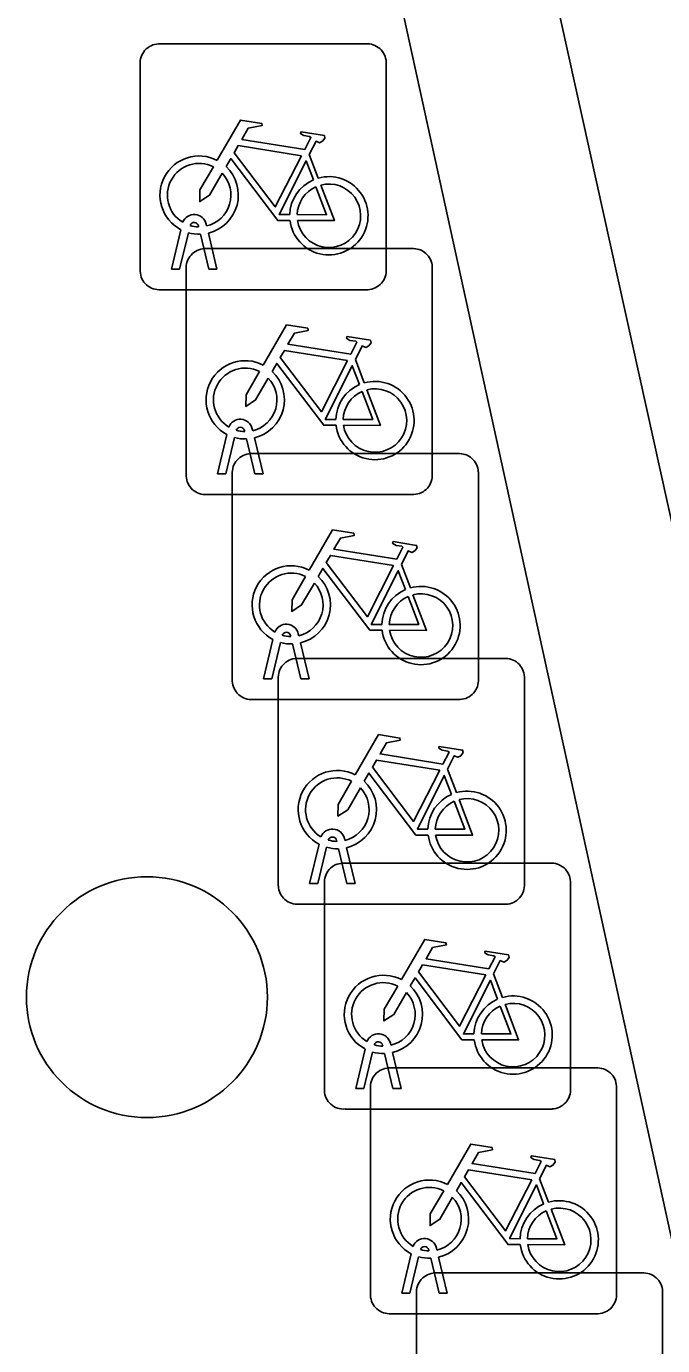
# Model space of a CAD drawing. Extents: x 161087 to 161922, y 382574 to 383873.
# Drawn here: x 161683.22 to 161685.8, y 382877.35 to 382882.71 of the extents above; entities that cross this region are included whole.
import ezdxf

# ---------------------------------------------------------------- set-up
doc = ezdxf.new("R2010")
doc.units = 0
for name, color, linetype in [('IMGEO_Boom', 7, 'Continuous'), ('IMGEO_Fietsenrek', 7, 'Continuous'), ('IMGEO_Muur', 7, 'Continuous')]:
    doc.layers.add(name, color=color, linetype=linetype)

msp = doc.modelspace()

# ---------------------------------------------------------------- linework, layer by layer
at = {"layer": 'IMGEO_Boom'}
msp.add_circle((161683.705, 382878.767), 0.4892, dxfattribs=at)
at = {"layer": 'IMGEO_Fietsenrek'}
for p, q in [((161683.7519, 382882.6405), (161684.5928, 382882.6405)), ((161684.5928, 382882.6405), (161683.7519, 382882.6405)), ((161683.6775, 382881.7159), (161683.6775, 382882.5568)), ((161683.6775, 382882.5568), (161683.6775, 382881.7159)), ((161684.6765, 382882.5661), (161684.6765, 382881.7252)), ((161684.6765, 382881.7252), (161684.6765, 382882.5661)), ((161684.3642, 382882.1902), (161684.4005, 382882.095)), ((161683.9149, 382881.8969), (161683.9139, 382881.9012)), ((161683.9456, 382881.9084), (161683.9474, 382881.9005)), ((161683.8045, 382881.7253), (161683.8428, 382881.8853)), ((161683.8732, 382881.8731), (161683.8379, 382881.7253)), ((161683.956, 382881.7253), (161683.9221, 382881.867)), ((161683.9544, 382881.8713), (161683.9894, 382881.7253)), ((161683.9389, 382881.8085), (161684.7798, 382881.8085)), ((161684.7798, 382881.8085), (161683.9389, 382881.8085)), ((161683.8379, 382881.7253), (161683.8045, 382881.7253)), ((161683.8645, 382880.8839), (161683.8645, 382881.7248)), ((161683.8645, 382881.7248), (161683.8645, 382880.8839)), ((161683.9894, 382881.7253), (161683.956, 382881.7253)), ((161684.8635, 382881.7341), (161684.8635, 382880.8932)), ((161684.8635, 382880.8932), (161684.8635, 382881.7341)), ((161684.6021, 382881.6415), (161683.7612, 382881.6415)), ((161683.7612, 382881.6415), (161684.6021, 382881.6415)), ((161684.5512, 382881.3582), (161684.5875, 382881.263)), ((161683.9915, 382880.8933), (161684.0298, 382881.0533)), ((161684.1019, 382881.0649), (161684.1009, 382881.0692)), ((161684.1326, 382881.0764), (161684.1344, 382881.0685)), ((161684.0602, 382881.0411), (161684.0249, 382880.8933)), ((161684.143, 382880.8933), (161684.1091, 382881.035)), ((161684.1414, 382881.0393), (161684.1764, 382880.8933)), ((161684.1259, 382880.9755), (161684.9668, 382880.9755)), ((161684.9668, 382880.9755), (161684.1259, 382880.9755)), ((161684.0249, 382880.8933), (161683.9915, 382880.8933)), ((161684.0515, 382880.0509), (161684.0515, 382880.8918)), ((161684.0515, 382880.8918), (161684.0515, 382880.0509)), ((161684.1764, 382880.8933), (161684.143, 382880.8933)), ((161685.0505, 382880.9011), (161685.0505, 382880.0602)), ((161685.0505, 382880.0602), (161685.0505, 382880.9011)), ((161684.7891, 382880.8095), (161683.9482, 382880.8095)), ((161683.9482, 382880.8095), (161684.7891, 382880.8095)), ((161684.7382, 382880.5252), (161684.7745, 382880.43)), ((161684.3196, 382880.2434), (161684.3214, 382880.2355)), ((161684.1785, 382880.0603), (161684.2168, 382880.2203)), ((161684.2472, 382880.2081), (161684.2119, 382880.0603)), ((161684.2889, 382880.2319), (161684.2879, 382880.2362)), ((161684.33, 382880.0603), (161684.2961, 382880.202)), ((161684.3284, 382880.2063), (161684.3634, 382880.0603)), ((161684.3129, 382880.1435), (161685.1538, 382880.1435)), ((161685.1538, 382880.1435), (161684.3129, 382880.1435)), ((161684.2119, 382880.0603), (161684.1785, 382880.0603)), ((161684.2385, 382879.2189), (161684.2385, 382880.0598)), ((161684.2385, 382880.0598), (161684.2385, 382879.2189)), ((161684.3634, 382880.0603), (161684.33, 382880.0603)), ((161685.2375, 382880.0691), (161685.2375, 382879.2282)), ((161685.2375, 382879.2282), (161685.2375, 382880.0691)), ((161684.9761, 382879.9765), (161684.1352, 382879.9765)), ((161684.1352, 382879.9765), (161684.9761, 382879.9765)), ((161684.9252, 382879.6932), (161684.9615, 382879.598)), ((161684.3655, 382879.2283), (161684.4038, 382879.3883)), ((161684.4759, 382879.3999), (161684.4749, 382879.4042)), ((161684.5066, 382879.4114), (161684.5084, 382879.4035)), ((161684.4342, 382879.3761), (161684.3989, 382879.2283)), ((161684.517, 382879.2283), (161684.4831, 382879.37)), ((161684.5154, 382879.3743), (161684.5504, 382879.2283)), ((161684.4999, 382879.3115), (161685.3408, 382879.3115)), ((161685.3408, 382879.3115), (161684.4999, 382879.3115)), ((161684.3989, 382879.2283), (161684.3655, 382879.2283)), ((161684.4255, 382878.3869), (161684.4255, 382879.2278)), ((161684.4255, 382879.2278), (161684.4255, 382878.3869)), ((161684.5504, 382879.2283), (161684.517, 382879.2283)), ((161685.4245, 382879.2371), (161685.4245, 382878.3962)), ((161685.4245, 382878.3962), (161685.4245, 382879.2371)), ((161685.1631, 382879.1445), (161684.3222, 382879.1445)), ((161684.3222, 382879.1445), (161685.1631, 382879.1445)), ((161685.1122, 382878.8612), (161685.1485, 382878.766)), ((161684.6936, 382878.5794), (161684.6954, 382878.5715)), ((161684.5525, 382878.3963), (161684.5908, 382878.5563)), ((161684.6212, 382878.5441), (161684.5859, 382878.3963)), ((161684.6629, 382878.5679), (161684.6619, 382878.5722)), ((161684.704, 382878.3963), (161684.6701, 382878.538)), ((161684.7024, 382878.5423), (161684.7374, 382878.3963)), ((161684.6869, 382878.4795), (161685.5278, 382878.4795)), ((161685.5278, 382878.4795), (161684.6869, 382878.4795)), ((161684.5859, 382878.3963), (161684.5525, 382878.3963)), ((161684.6125, 382877.5549), (161684.6125, 382878.3958)), ((161684.6125, 382878.3958), (161684.6125, 382877.5549)), ((161684.7374, 382878.3963), (161684.704, 382878.3963)), ((161685.6115, 382878.4051), (161685.6115, 382877.5642)), ((161685.6115, 382877.5642), (161685.6115, 382878.4051)), ((161685.3501, 382878.3125), (161684.5092, 382878.3125)), ((161684.5092, 382878.3125), (161685.3501, 382878.3125)), ((161685.2992, 382878.0292), (161685.3355, 382877.934)), ((161684.7395, 382877.5643), (161684.7778, 382877.7243)), ((161684.8499, 382877.7359), (161684.8489, 382877.7402)), ((161684.8806, 382877.7474), (161684.8824, 382877.7395)), ((161684.8082, 382877.7121), (161684.7729, 382877.5643)), ((161684.891, 382877.5643), (161684.8571, 382877.706)), ((161684.8894, 382877.7103), (161684.9244, 382877.5643)), ((161684.8739, 382877.6465), (161685.7148, 382877.6465)), ((161685.7148, 382877.6465), (161684.8739, 382877.6465)), ((161684.7729, 382877.5643), (161684.7395, 382877.5643)), ((161684.7995, 382876.7219), (161684.7995, 382877.5628)), ((161684.7995, 382877.5628), (161684.7995, 382876.7219)), ((161684.9244, 382877.5643), (161684.891, 382877.5643)), ((161685.7985, 382877.5721), (161685.7985, 382876.7312)), ((161685.7985, 382876.7312), (161685.7985, 382877.5721)), ((161685.5371, 382877.4805), (161684.6962, 382877.4805)), ((161684.6962, 382877.4805), (161685.5371, 382877.4805))]:
    msp.add_line(p, q, dxfattribs=at)
for points in [[(161683.9901, 382882.1672), (161684.0848, 382882.3307), (161684.171, 382882.3169), (161684.1727, 382882.3082), (161684.1166, 382882.2973), (161684.0904, 382882.252), (161684.3456, 382882.2112)], [(161684.3456, 382882.2112), (161684.3706, 382882.26), (161684.3655, 382882.264), (161684.3423, 382882.2677), (161684.3296, 382882.2752), (161684.3286, 382882.2783), (161684.3308, 382882.2829), (161684.4256, 382882.2678), (161684.4279, 382882.2575), (161684.4185, 382882.2451), (161684.4061, 382882.2387), (161684.3916, 382882.2449), (161684.3642, 382882.1902)], [(161684.3327, 382882.186), (161684.0759, 382882.227), (161684.0592, 382882.1982), (161684.2262, 382881.9779), (161684.3327, 382882.186)], [(161684.2858, 382881.9225), (161684.2361, 382881.9226), (161684.0454, 382882.1743), (161684.0264, 382882.1415)], [(161684.0108, 382882.1147), (161683.9592, 382882.0255), (161683.9193, 382881.9995), (161683.9205, 382882.047), (161683.975, 382882.1412)], [(161684.3807, 382882.088), (161684.3514, 382882.1648), (161684.242, 382881.9467), (161684.2847, 382881.9466)], [(161684.4112, 382882.0668), (161684.4662, 382881.9222), (161684.3161, 382881.9225)], [(161684.3147, 382881.9465), (161684.4346, 382881.9463), (161684.3914, 382882.0599)], [(161684.1771, 382881.3352), (161684.2718, 382881.4987), (161684.358, 382881.4849), (161684.3597, 382881.4762), (161684.3036, 382881.4653), (161684.2774, 382881.42), (161684.5326, 382881.3792)], [(161684.5326, 382881.3792), (161684.5576, 382881.428), (161684.5525, 382881.432), (161684.5293, 382881.4357), (161684.5166, 382881.4432), (161684.5156, 382881.4463), (161684.5178, 382881.4509), (161684.6126, 382881.4358), (161684.6149, 382881.4255), (161684.6055, 382881.4131), (161684.5931, 382881.4067), (161684.5786, 382881.4129), (161684.5512, 382881.3582)], [(161684.5197, 382881.354), (161684.2629, 382881.395), (161684.2462, 382881.3662), (161684.4132, 382881.1459), (161684.5197, 382881.354)], [(161684.4728, 382881.0905), (161684.4231, 382881.0906), (161684.2324, 382881.3423), (161684.2134, 382881.3095)], [(161684.5677, 382881.256), (161684.5384, 382881.3328), (161684.429, 382881.1147), (161684.4717, 382881.1146)], [(161684.1978, 382881.2827), (161684.1462, 382881.1935), (161684.1063, 382881.1675), (161684.1075, 382881.215), (161684.162, 382881.3092)], [(161684.5017, 382881.1145), (161684.6216, 382881.1143), (161684.5784, 382881.2279)], [(161684.5982, 382881.2348), (161684.6532, 382881.0902), (161684.5031, 382881.0905)], [(161684.3641, 382880.5022), (161684.4588, 382880.6657), (161684.545, 382880.6519), (161684.5467, 382880.6432), (161684.4906, 382880.6323), (161684.4644, 382880.587), (161684.7196, 382880.5462)], [(161684.7196, 382880.5462), (161684.7446, 382880.595), (161684.7395, 382880.599), (161684.7163, 382880.6027), (161684.7036, 382880.6102), (161684.7026, 382880.6133), (161684.7048, 382880.6179), (161684.7996, 382880.6028), (161684.8019, 382880.5925), (161684.7925, 382880.5801), (161684.7801, 382880.5737), (161684.7656, 382880.5799), (161684.7382, 382880.5252)], [(161684.7067, 382880.521), (161684.4499, 382880.562), (161684.4332, 382880.5332), (161684.6002, 382880.3129), (161684.7067, 382880.521)], [(161684.6598, 382880.2575), (161684.6101, 382880.2576), (161684.4194, 382880.5093), (161684.4004, 382880.4765)], [(161684.3848, 382880.4497), (161684.3332, 382880.3605), (161684.2933, 382880.3345), (161684.2945, 382880.382), (161684.349, 382880.4762)], [(161684.7547, 382880.423), (161684.7254, 382880.4998), (161684.616, 382880.2817), (161684.6587, 382880.2816)], [(161684.7852, 382880.4018), (161684.8402, 382880.2572), (161684.6901, 382880.2575)], [(161684.6887, 382880.2815), (161684.8086, 382880.2813), (161684.7654, 382880.3949)], [(161684.5511, 382879.6702), (161684.6458, 382879.8337), (161684.732, 382879.8199), (161684.7337, 382879.8112), (161684.6776, 382879.8003), (161684.6514, 382879.755), (161684.9066, 382879.7142)], [(161684.9066, 382879.7142), (161684.9316, 382879.763), (161684.9265, 382879.767), (161684.9033, 382879.7707), (161684.8906, 382879.7782), (161684.8896, 382879.7813), (161684.8918, 382879.7859), (161684.9866, 382879.7708), (161684.9889, 382879.7605), (161684.9795, 382879.7481), (161684.9671, 382879.7417), (161684.9526, 382879.7479), (161684.9252, 382879.6932)], [(161684.8937, 382879.689), (161684.6369, 382879.73), (161684.6202, 382879.7012), (161684.7872, 382879.4809), (161684.8937, 382879.689)], [(161684.8468, 382879.4255), (161684.7971, 382879.4256), (161684.6064, 382879.6773), (161684.5874, 382879.6445)], [(161684.9417, 382879.591), (161684.9124, 382879.6678), (161684.803, 382879.4497), (161684.8457, 382879.4496)], [(161684.5718, 382879.6177), (161684.5202, 382879.5285), (161684.4803, 382879.5025), (161684.4815, 382879.55), (161684.536, 382879.6442)], [(161684.8757, 382879.4495), (161684.9956, 382879.4493), (161684.9524, 382879.5629)], [(161684.9722, 382879.5698), (161685.0272, 382879.4252), (161684.8771, 382879.4255)], [(161684.7381, 382878.8382), (161684.8328, 382879.0017), (161684.919, 382878.9879), (161684.9207, 382878.9792), (161684.8646, 382878.9683), (161684.8384, 382878.923), (161685.0936, 382878.8822)], [(161685.0936, 382878.8822), (161685.1186, 382878.931), (161685.1135, 382878.935), (161685.0903, 382878.9387), (161685.0776, 382878.9462), (161685.0766, 382878.9493), (161685.0788, 382878.9539), (161685.1736, 382878.9388), (161685.1759, 382878.9285), (161685.1665, 382878.9161), (161685.1541, 382878.9097), (161685.1396, 382878.9159), (161685.1122, 382878.8612)], [(161685.0338, 382878.5935), (161684.9841, 382878.5936), (161684.7934, 382878.8453), (161684.7744, 382878.8125)], [(161685.0807, 382878.857), (161684.8239, 382878.898), (161684.8072, 382878.8692), (161684.9742, 382878.6489), (161685.0807, 382878.857)], [(161684.7588, 382878.7857), (161684.7072, 382878.6965), (161684.6673, 382878.6705), (161684.6685, 382878.718), (161684.723, 382878.8122)], [(161685.1287, 382878.759), (161685.0994, 382878.8358), (161684.99, 382878.6177), (161685.0327, 382878.6176)], [(161685.1592, 382878.7378), (161685.2142, 382878.5932), (161685.0641, 382878.5935)], [(161685.0627, 382878.6175), (161685.1826, 382878.6173), (161685.1394, 382878.7309)], [(161684.9251, 382878.0062), (161685.0198, 382878.1697), (161685.106, 382878.1559), (161685.1077, 382878.1472), (161685.0516, 382878.1363), (161685.0254, 382878.091), (161685.2806, 382878.0502)], [(161685.2806, 382878.0502), (161685.3056, 382878.099), (161685.3005, 382878.103), (161685.2773, 382878.1067), (161685.2646, 382878.1142), (161685.2636, 382878.1173), (161685.2658, 382878.1219), (161685.3606, 382878.1068), (161685.3629, 382878.0965), (161685.3535, 382878.0841), (161685.3411, 382878.0777), (161685.3266, 382878.0839), (161685.2992, 382878.0292)], [(161685.2677, 382878.025), (161685.0109, 382878.066), (161684.9942, 382878.0372), (161685.1612, 382877.8169), (161685.2677, 382878.025)], [(161685.2208, 382877.7615), (161685.1711, 382877.7616), (161684.9804, 382878.0133), (161684.9614, 382877.9805)], [(161685.3157, 382877.927), (161685.2864, 382878.0038), (161685.177, 382877.7857), (161685.2197, 382877.7856)], [(161684.9458, 382877.9537), (161684.8942, 382877.8645), (161684.8543, 382877.8385), (161684.8555, 382877.886), (161684.91, 382877.9802)], [(161685.2497, 382877.7855), (161685.3696, 382877.7853), (161685.3264, 382877.8989)], [(161685.3462, 382877.9058), (161685.4012, 382877.7612), (161685.2511, 382877.7615)]]:
    msp.add_lwpolyline(points, dxfattribs=at)
for centre, radius, start, end in [((161683.7552, 382882.5626), 0.0779, 92.4484, 184.2845), ((161683.7552, 382882.5626), 0.0779, 92.4484, 184.2845), ((161684.5986, 382882.5628), 0.0779, 2.4484, 94.2845), ((161684.5986, 382882.5628), 0.0779, 2.4484, 94.2845), ((161683.9171, 382882.0259), 0.159, 62.6766, 242.1369), ((161683.9171, 382882.0259), 0.129, 63.3192, 238.903), ((161683.9171, 382882.0259), 0.129, 283.6043, 43.4302), ((161683.9171, 382882.0259), 0.159, 283.5766, 46.6042), ((161684.4437, 382881.9419), 0.159, 113.3408, 178.3217), ((161684.4437, 382881.9419), 0.159, 187.0065, 105.7708), ((161684.4437, 382881.9419), 0.129, 188.6715, 104.5883), ((161684.4437, 382881.9419), 0.129, 113.923, 177.9556), ((161683.8969, 382881.8973), 0.0499, 12.8025, 158.6934), ((161683.8969, 382881.8973), 0.0174, 12.8025, 163.4502), ((161683.9171, 382882.0259), 0.129, 253.415, 269.0204), ((161683.9171, 382882.0259), 0.159, 253.9967, 271.7867), ((161683.9422, 382881.7306), 0.0779, 92.4484, 184.2845), ((161683.9422, 382881.7306), 0.0779, 92.4484, 184.2845), ((161684.7856, 382881.7308), 0.0779, 2.4484, 94.2845), ((161684.7856, 382881.7308), 0.0779, 2.4484, 94.2845), ((161683.7554, 382881.7192), 0.0779, 182.4484, 274.2845), ((161683.7554, 382881.7192), 0.0779, 182.4484, 274.2845), ((161684.5988, 382881.7194), 0.0779, 272.4484, 4.2845), ((161684.5988, 382881.7194), 0.0779, 272.4484, 4.2845), ((161684.1041, 382881.1939), 0.159, 62.6766, 242.1369), ((161684.1041, 382881.1939), 0.129, 63.3192, 238.903), ((161684.1041, 382881.1939), 0.129, 283.6043, 43.4302), ((161684.1041, 382881.1939), 0.159, 283.5766, 46.6042), ((161684.6307, 382881.1099), 0.159, 187.0065, 105.7708), ((161684.6307, 382881.1099), 0.159, 113.3408, 178.3217), ((161684.6307, 382881.1099), 0.129, 113.923, 177.9556), ((161684.6307, 382881.1099), 0.129, 188.6715, 104.5883), ((161684.0839, 382881.0653), 0.0499, 12.8025, 158.6934), ((161684.0839, 382881.0653), 0.0174, 12.8025, 163.4502), ((161684.1041, 382881.1939), 0.129, 253.415, 269.0204), ((161684.1041, 382881.1939), 0.159, 253.9967, 271.7867), ((161684.1292, 382880.8976), 0.0779, 92.4484, 184.2845), ((161684.1292, 382880.8976), 0.0779, 92.4484, 184.2845), ((161684.9726, 382880.8978), 0.0779, 2.4484, 94.2845), ((161684.9726, 382880.8978), 0.0779, 2.4484, 94.2845), ((161683.9424, 382880.8872), 0.0779, 182.4484, 274.2845), ((161683.9424, 382880.8872), 0.0779, 182.4484, 274.2845), ((161684.7858, 382880.8874), 0.0779, 272.4484, 4.2845), ((161684.7858, 382880.8874), 0.0779, 272.4484, 4.2845), ((161684.2911, 382880.3609), 0.159, 62.6766, 242.1369), ((161684.2911, 382880.3609), 0.129, 63.3192, 238.903), ((161684.2911, 382880.3609), 0.159, 283.5766, 46.6042), ((161684.2911, 382880.3609), 0.129, 283.6043, 43.4302), ((161684.8177, 382880.2769), 0.159, 113.3408, 178.3217), ((161684.8177, 382880.2769), 0.159, 187.0065, 105.7708), ((161684.8177, 382880.2769), 0.129, 188.6715, 104.5883), ((161684.8177, 382880.2769), 0.129, 113.923, 177.9556), ((161684.2709, 382880.2323), 0.0499, 12.8025, 158.6934), ((161684.2709, 382880.2323), 0.0174, 12.8025, 163.4502), ((161684.2911, 382880.3609), 0.159, 253.9967, 271.7867), ((161684.2911, 382880.3609), 0.129, 253.415, 269.0204), ((161684.3162, 382880.0656), 0.0779, 92.4484, 184.2845), ((161684.3162, 382880.0656), 0.0779, 92.4484, 184.2845), ((161685.1596, 382880.0658), 0.0779, 2.4484, 94.2845), ((161685.1596, 382880.0658), 0.0779, 2.4484, 94.2845), ((161684.1294, 382880.0542), 0.0779, 182.4484, 274.2845), ((161684.1294, 382880.0542), 0.0779, 182.4484, 274.2845), ((161684.9728, 382880.0544), 0.0779, 272.4484, 4.2845), ((161684.9728, 382880.0544), 0.0779, 272.4484, 4.2845), ((161684.4781, 382879.5289), 0.159, 62.6766, 242.1369), ((161684.4781, 382879.5289), 0.129, 63.3192, 238.903), ((161684.4781, 382879.5289), 0.129, 283.6043, 43.4302), ((161684.4781, 382879.5289), 0.159, 283.5766, 46.6042), ((161685.0047, 382879.4449), 0.159, 187.0065, 105.7708), ((161685.0047, 382879.4449), 0.159, 113.3408, 178.3217), ((161685.0047, 382879.4449), 0.129, 113.923, 177.9556), ((161685.0047, 382879.4449), 0.129, 188.6715, 104.5883), ((161684.4579, 382879.4003), 0.0499, 12.8025, 158.6934), ((161684.4579, 382879.4003), 0.0174, 12.8025, 163.4502), ((161684.4781, 382879.5289), 0.129, 253.415, 269.0204), ((161684.4781, 382879.5289), 0.159, 253.9967, 271.7867), ((161684.5032, 382879.2336), 0.0779, 92.4484, 184.2845), ((161684.5032, 382879.2336), 0.0779, 92.4484, 184.2845), ((161685.3466, 382879.2338), 0.0779, 2.4484, 94.2845), ((161685.3466, 382879.2338), 0.0779, 2.4484, 94.2845), ((161685.1598, 382879.2224), 0.0779, 272.4484, 4.2845), ((161685.1598, 382879.2224), 0.0779, 272.4484, 4.2845), ((161684.3164, 382879.2222), 0.0779, 182.4484, 274.2845), ((161684.3164, 382879.2222), 0.0779, 182.4484, 274.2845), ((161684.6651, 382878.6969), 0.159, 62.6766, 242.1369), ((161684.6651, 382878.6969), 0.129, 63.3192, 238.903), ((161684.6651, 382878.6969), 0.159, 283.5766, 46.6042), ((161684.6651, 382878.6969), 0.129, 283.6043, 43.4302), ((161685.1917, 382878.6129), 0.159, 113.3408, 178.3217), ((161685.1917, 382878.6129), 0.159, 187.0065, 105.7708), ((161685.1917, 382878.6129), 0.129, 188.6715, 104.5883), ((161685.1917, 382878.6129), 0.129, 113.923, 177.9556), ((161684.6449, 382878.5683), 0.0499, 12.8025, 158.6934), ((161684.6449, 382878.5683), 0.0174, 12.8025, 163.4502), ((161684.6651, 382878.6969), 0.159, 253.9967, 271.7867), ((161684.6651, 382878.6969), 0.129, 253.415, 269.0204), ((161684.6902, 382878.4016), 0.0779, 92.4484, 184.2845), ((161684.6902, 382878.4016), 0.0779, 92.4484, 184.2845), ((161685.5336, 382878.4018), 0.0779, 2.4484, 94.2845), ((161685.5336, 382878.4018), 0.0779, 2.4484, 94.2845), ((161684.5034, 382878.3902), 0.0779, 182.4484, 274.2845), ((161684.5034, 382878.3902), 0.0779, 182.4484, 274.2845), ((161685.3468, 382878.3904), 0.0779, 272.4484, 4.2845), ((161685.3468, 382878.3904), 0.0779, 272.4484, 4.2845), ((161684.8521, 382877.8649), 0.159, 62.6766, 242.1369), ((161684.8521, 382877.8649), 0.129, 63.3192, 238.903), ((161684.8521, 382877.8649), 0.129, 283.6043, 43.4302), ((161684.8521, 382877.8649), 0.159, 283.5766, 46.6042), ((161685.3787, 382877.7809), 0.159, 187.0065, 105.7708), ((161685.3787, 382877.7809), 0.159, 113.3408, 178.3217), ((161685.3787, 382877.7809), 0.129, 113.923, 177.9556), ((161685.3787, 382877.7809), 0.129, 188.6715, 104.5883), ((161684.8319, 382877.7363), 0.0499, 12.8025, 158.6934), ((161684.8319, 382877.7363), 0.0174, 12.8025, 163.4502), ((161684.8521, 382877.8649), 0.129, 253.415, 269.0204), ((161684.8521, 382877.8649), 0.159, 253.9967, 271.7867), ((161684.8772, 382877.5686), 0.0779, 92.4484, 184.2845), ((161684.8772, 382877.5686), 0.0779, 92.4484, 184.2845), ((161685.7206, 382877.5688), 0.0779, 2.4484, 94.2845), ((161685.7206, 382877.5688), 0.0779, 2.4484, 94.2845), ((161685.5338, 382877.5584), 0.0779, 272.4484, 4.2845), ((161685.5338, 382877.5584), 0.0779, 272.4484, 4.2845), ((161684.6904, 382877.5582), 0.0779, 182.4484, 274.2845), ((161684.6904, 382877.5582), 0.0779, 182.4484, 274.2845)]:
    msp.add_arc(centre, radius, start, end, dxfattribs=at)
at = {"layer": 'IMGEO_Muur'}
for points in [[(161688.305, 382866.503), (161683.961, 382886.351)], [(161684.897, 382884.949), (161688.728, 382867.603)]]:
    msp.add_lwpolyline(points, dxfattribs=at)

doc.saveas('drawing.dxf')
